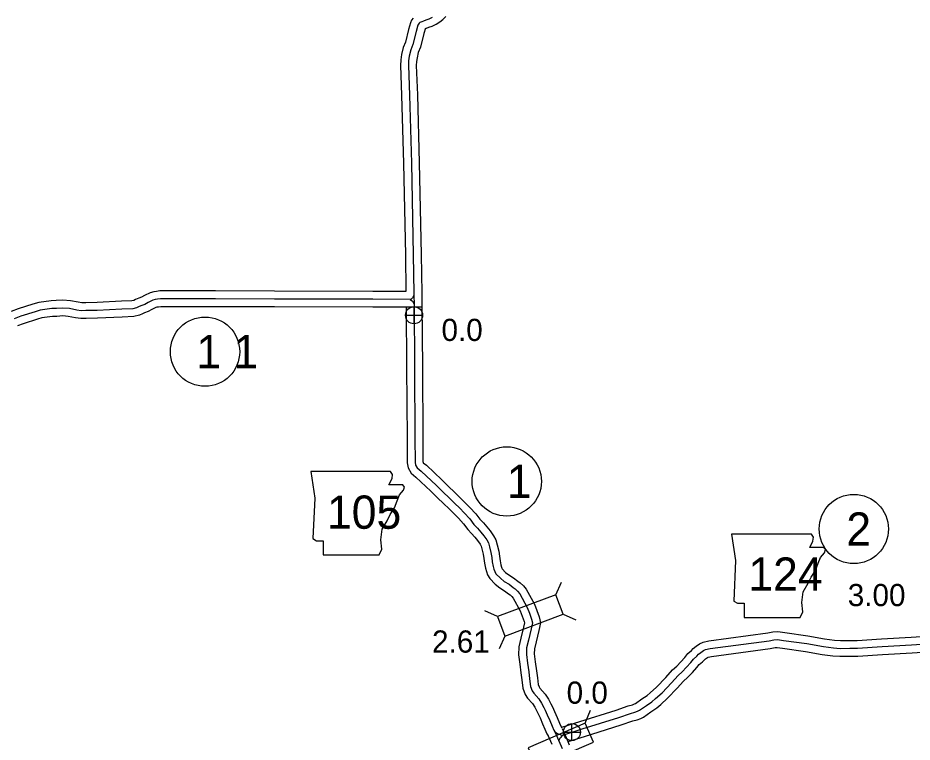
# Model space of a CAD drawing. Extents: x 31699 to 244310, y -8841 to 11474.
# Drawn here: x 97635 to 98770, y 5649 to 6569 of the extents above; entities that cross this region are included whole.
import ezdxf

# ---------------------------------------------------------------- set-up
doc = ezdxf.new("R2010")
doc.units = 0
for name, color, linetype in [('B_Logo', 7, 'Continuous'), ('G-ANNO-TEXT', 7, 'Continuous'), ('Level 21', 7, 'Continuous'), ('Level 55', 7, 'Continuous'), ('R_Border Notes', 7, 'Continuous'), ('R_XS_EARTHWORK_STAGE1', 7, 'Continuous'), ('R_XS_EARTHWORK_STAGE2', 7, 'Continuous'), ('S_WALL', 7, 'Continuous'), ('S_WALL_ANNOT', 7, 'Continuous')]:
    doc.layers.add(name, color=color, linetype=linetype)

msp = doc.modelspace()

# ---------------------------------------------------------------- linework, layer by layer
at = {"layer": 'B_Logo'}
for points in [[(98144.4, 6562.6), (98143.3, 6561.2), (98142.7, 6559.8), (98140.4, 6551.9), (98136.3, 6535.3), (98133.5, 6528.5), (98131.7, 6520.6), (98130.7, 6514.9), (98130.5, 6508.6), (98132, 6471.2), (98134.4, 6384.8), (98136.8, 6268.4), (98137.5, 6219.6), (98137.5, 6216.8)], [(98144.4, 6562.6), (98145.7, 6563.9), (98147.9, 6564.8), (98150, 6565.6), (98153.1, 6566.8), (98156.9, 6568.2), (98161.1, 6570.2)], [(97885.9, 6212.4), (97815.7, 6212.4), (97812.2, 6212), (97809.3, 6211.6), (97806.2, 6210.8), (97800.2, 6207.7), (97796, 6205.4), (97792, 6204), (97788.6, 6202.6), (97785.5, 6200.9), (97780.8, 6199.8), (97766.9, 6199.3), (97735.7, 6197.7), (97721.1, 6197.5), (97715.3, 6197.3), (97709.6, 6198.2), (97700.2, 6200), (97692, 6200.7), (97683.8, 6200.1), (97678, 6200), (97663.3, 6198), (97656.7, 6196.1), (97638.4, 6190.3), (97630.3, 6187.2)], [(98132.9, 6211.7), (98085.5, 6211.8), (97960.8, 6212.2), (97885.9, 6212.4)], [(98137.5, 6216.8), (98135.9, 6213.8), (98134.1, 6212), (98132.9, 6211.7)], [(98132.9, 6211.7), (98135.6, 6209.5), (98137.8, 6205.6)], [(98137.5, 6216.8), (98137.8, 6205.6), (98138.3, 6125.3), (98138.9, 6035.6), (98139.1, 6005.1), (98139.8, 6001.1), (98141.7, 5997.8), (98146.7, 5993.6), (98166.1, 5975.2), (98174.2, 5967.3), (98182.7, 5959.4), (98188.9, 5953.1), (98195.7, 5946.4), (98201.5, 5940.6), (98208.4, 5933.1), (98213.7, 5926), (98218.3, 5921.1), (98222.5, 5916.2), (98226.3, 5911.6), (98230.1, 5906.2), (98232.3, 5902.5), (98233.7, 5897.6), (98235.3, 5890.1), (98236.4, 5884.1), (98237.1, 5878.2), (98238.1, 5872.5), (98239.1, 5868.9), (98240.1, 5866), (98241.7, 5863.3), (98247.3, 5857.5), (98252.3, 5853.6), (98258.3, 5849.9), (98263.6, 5845.8), (98266.1, 5844), (98269.2, 5841.1), (98271.9, 5837.9), (98281.4, 5820.4), (98284.3, 5813), (98287, 5805.6), (98288, 5800.8), (98286.6, 5793.3), (98282.9, 5779.1), (98280.5, 5769), (98280.4, 5760.8), (98281.8, 5749.9), (98283.3, 5738.7), (98284.5, 5729.9), (98285.5, 5720.1), (98287.5, 5714.6), (98289.7, 5711.7), (98296.2, 5704.3), (98299.6, 5698.9), (98302.4, 5693.5), (98304.3, 5689.9), (98306.9, 5684.2), (98310.1, 5676.7), (98313.1, 5669.7), (98315.4, 5664.5), (98316.5, 5662.5)], [(98321.7, 5651.1), (98323.4, 5654.8), (98324.3, 5655.9), (98326.7, 5658.4), (98351, 5666.2), (98397.6, 5680.7), (98412.6, 5685.9), (98417.9, 5687.4), (98421.6, 5688.7), (98423.9, 5689.9), (98432.7, 5696.1), (98439.8, 5700.8), (98444.3, 5704.7), (98452.5, 5712.2), (98464.5, 5724.9), (98472.9, 5734.2), (98478, 5738.7), (98483.8, 5744.5), (98489, 5750.5), (98492.6, 5754.9), (98496.8, 5758.6), (98499, 5761), (98501.8, 5763.3), (98505.1, 5765.6), (98507.9, 5766.9), (98513.5, 5768.2), (98588.4, 5778.2), (98594.6, 5779.4), (98599.1, 5779.8), (98606.9, 5778.7), (98636.2, 5774.5), (98657.3, 5770.7), (98670.4, 5769.2), (98678.6, 5768.4), (98691, 5768.6), (98700.6, 5768.7), (98731.8, 5770.7), (98769.4, 5772.9), (98828.1, 5776.7)], [(98316.5, 5662.5), (98321.7, 5651.1), (98325.8, 5641.5)], [(98316.5, 5662.5), (98319.9, 5660.5), (98321.9, 5659.4), (98323.9, 5658.5), (98326.7, 5658.4)]]:
    msp.add_lwpolyline(points, dxfattribs=at)
at = {"layer": 'G-ANNO-TEXT'}
for points in [[(98006.6, 5993.2), (98011.6, 5959.3), (98009.4, 5908), (98013.9, 5905.2), (98022.3, 5905.2), (98022.3, 5887.1), (98093.4, 5887.1), (98096.8, 5894.5), (98095.7, 5906.3), (98097.4, 5919.8), (98103.6, 5930.6), (98107.5, 5938.5), (98113.1, 5946.9), (98116.5, 5955.9), (98119.3, 5963.3), (98124.4, 5969.5), (98125.5, 5973.4), (98123.3, 5976.2), (98105.8, 5976.2), (98109.8, 5984.1), (98110.3, 5989.2), (98108, 5993.1)], [(98540.9, 5913.7), (98546, 5879.9), (98543.8, 5828.6), (98548.3, 5825.7), (98556.7, 5825.7), (98556.7, 5807.7), (98627.8, 5807.7), (98631.2, 5815), (98630, 5826.9), (98631.7, 5840.4), (98637.9, 5851.1), (98641.9, 5859), (98647.5, 5867.5), (98650.9, 5876.5), (98653.7, 5883.8), (98658.8, 5890), (98659.9, 5894), (98657.7, 5896.8), (98640.2, 5896.8), (98644.1, 5904.7), (98644.7, 5909.8), (98642.4, 5913.7)]]:
    msp.add_lwpolyline(points, close=True, dxfattribs=at)
at = {"layer": 'Level 21'}
for p, q in [((98137.7, 6180.7), (98137.7, 6202.3)), ((98126.9, 6191.5), (98148.6, 6191.5)), ((98338.2, 5651.3), (98338.2, 5673)), ((98327.3, 5662.2), (98349, 5662.2))]:
    msp.add_line(p, q, dxfattribs=at)
for centre in [(98137.7, 6191.5), (98338.2, 5662.2)]:
    msp.add_circle(centre, 10.8, dxfattribs=at)
at = {"layer": 'Level 55'}
for points in [[(98151.3, 6555.4), (98151.7, 6555.5), (98153.7, 6556.3), (98156.6, 6557.5), (98160.7, 6558.9), (98165.8, 6561.3), (98170.6, 6564.1), (98174.4, 6567.3), (98178, 6570.9)], [(98325.2, 5668.4), (98348, 5675.7), (98394.5, 5690.2), (98409.6, 5695.5), (98414.9, 5696.9), (98417.5, 5697.9), (98418.7, 5698.5), (98427.1, 5704.4), (98433.7, 5708.8), (98437.6, 5712.2), (98445.4, 5719.4), (98457.2, 5731.7), (98465.9, 5741.4), (98471.2, 5746), (98476.5, 5751.3), (98481.3, 5757), (98485.4, 5761.8), (98489.8, 5765.8), (98492.2, 5768.4), (98495.7, 5771.3), (98500.1, 5774.4), (98504.7, 5776.4), (98511.8, 5778), (98586.7, 5788.1), (98593.2, 5789.3), (98599.4, 5789.9), (98608.4, 5788.6), (98637.8, 5784.4), (98658.8, 5780.6), (98671.4, 5779.1), (98679, 5778.4), (98690.9, 5778.6), (98700.3, 5778.7), (98731.2, 5780.7), (98768.8, 5782.9), (98827.4, 5786.7)], [(98333.4, 5650.1), (98354, 5656.6), (98400.8, 5671.2), (98415.5, 5676.3), (98421, 5677.8), (98425.6, 5679.5), (98429, 5681.3), (98438.4, 5687.8), (98445.9, 5692.8), (98451, 5697.3), (98459.5, 5705.1), (98471.8, 5718.1), (98479.9, 5727), (98484.9, 5731.3), (98491.2, 5737.8), (98496.6, 5744.1), (98499.8, 5747.9), (98503.7, 5751.5), (98505.9, 5753.7), (98507.9, 5755.3), (98510.1, 5756.9), (98511.1, 5757.4), (98515.3, 5758.3), (98590, 5768.3), (98596.1, 5769.5), (98598.9, 5769.8), (98605.5, 5768.8), (98634.6, 5764.6), (98655.8, 5760.8), (98669.4, 5759.2), (98678.2, 5758.4), (98691.2, 5758.6), (98701, 5758.7), (98732.4, 5760.7), (98770, 5762.9), (98828.7, 5766.7)]]:
    msp.add_lwpolyline(points, dxfattribs=at)
at = {"layer": 'R_Border Notes'}
for centre in [(97872.4, 6145.3), (98255.5, 5980.5), (98696, 5920.1)]:
    msp.add_circle(centre, 44, dxfattribs=at)
at = {"layer": 'R_XS_EARTHWORK_STAGE1'}
for p, q in [((98317.7, 5836.6), (98325, 5852.7)), ((98243.5, 5808.8), (98227.5, 5816)), ((98327, 5811.9), (98343, 5804.7)), ((98252.8, 5784.1), (98245.6, 5768)), ((98355.1, 5673.5), (98361.6, 5689.9))]:
    msp.add_line(p, q, dxfattribs=at)
for points in [[(98317.7, 5836.6), (98243.5, 5808.8), (98252.8, 5784.1), (98327, 5811.9)], [(98355.1, 5673.5), (98282.4, 5642.1), (98292.9, 5617.9), (98365.6, 5649.3)]]:
    msp.add_lwpolyline(points, close=True, dxfattribs=at)
at = {"layer": 'R_XS_EARTHWORK_STAGE2'}
for points in [[(98136.6, 6568.9), (98134.6, 6566.3), (98133.3, 6563.1), (98130.7, 6554.5), (98126.8, 6538.4), (98123.9, 6531.6), (98121.9, 6522.6), (98120.8, 6516), (98120.5, 6508.6), (98122, 6470.9), (98124.4, 6384.5), (98126.9, 6268.2), (98127.5, 6221.7)], [(98152.2, 6556.3), (98152.1, 6556.2), (98150, 6549.3), (98145.9, 6532.2), (98143, 6525.4), (98141.5, 6518.7), (98140.7, 6513.9), (98140.5, 6508.7), (98142, 6471.6), (98144.4, 6385), (98146.8, 6268.6), (98147.5, 6219.6), (98147.5, 6216.8)], [(97885.9, 6222.4), (97815.1, 6222.4), (97811, 6221.9), (97807.4, 6221.4), (97802.6, 6220.2), (97795.5, 6216.6), (97791.8, 6214.6), (97788.4, 6213.3), (97784.3, 6211.6), (97781.9, 6210.3), (97779.4, 6209.7), (97766.5, 6209.3), (97735.4, 6207.7), (97720.9, 6207.5), (97715.9, 6207.4), (97711.3, 6208.1), (97701.6, 6209.9), (97692, 6210.8), (97683.3, 6210.1), (97677.2, 6210), (97661.3, 6207.8), (97653.8, 6205.7), (97635.1, 6199.7), (97626.2, 6196.4)], [(98127.5, 6221.7), (98085.5, 6221.8), (97960.8, 6222.2), (97885.9, 6222.4)], [(98147.5, 6217), (98147.8, 6205.8), (98148.3, 6125.4), (98148.9, 6035.6), (98149.1, 6006), (98149.4, 6004.6), (98149.5, 6004.3), (98153.4, 6001.1), (98173, 5982.4), (98181.1, 5974.5), (98189.6, 5966.6), (98196, 5960.2), (98202.8, 5953.5), (98208.7, 5947.5), (98216.1, 5939.5), (98221.4, 5932.5), (98225.7, 5927.8), (98230.2, 5922.7), (98234.2, 5917.7), (98238.5, 5911.6), (98241.5, 5906.5), (98243.4, 5900.1), (98245.2, 5892), (98246.3, 5885.5), (98247, 5879.7), (98247.9, 5874.7), (98248.7, 5871.8), (98249.2, 5870.2), (98249.7, 5869.4), (98254, 5865), (98258.1, 5861.8), (98264.1, 5858.1), (98269.6, 5853.8), (98272.6, 5851.7), (98276.5, 5847.9), (98280.2, 5843.5), (98290.5, 5824.6), (98293.6, 5816.5), (98296.7, 5808.4), (98298.2, 5800.9), (98296.3, 5791.1), (98292.6, 5776.7), (98290.5, 5767.8), (98290.4, 5761.4), (98291.7, 5751.2), (98293.2, 5740), (98294.4, 5731.1), (98295.3, 5722.4), (98296.4, 5719.5), (98297.5, 5718), (98304.2, 5710.3), (98308.3, 5703.9), (98311.3, 5698.1), (98313.3, 5694.2), (98316, 5688.2), (98319.3, 5680.7), (98322.3, 5673.7), (98324.3, 5668.9), (98325.2, 5667.4)], [(97885.9, 6202.4), (97816.3, 6202.4), (97813.5, 6202), (97811.2, 6201.8), (97809.8, 6201.4), (97804.8, 6198.9), (97800.1, 6196.3), (97795.6, 6194.7), (97792.9, 6193.5), (97789.1, 6191.5), (97782.2, 6189.8), (97767.4, 6189.3), (97736, 6187.7), (97721.4, 6187.5), (97714.7, 6187.3), (97707.9, 6188.4), (97698.8, 6190.1), (97691.9, 6190.7), (97684.2, 6190.1), (97678.8, 6190), (97665.4, 6188.2), (97659.6, 6186.5), (97641.7, 6180.8), (97634.3, 6178)], [(98147.8, 6201.7), (98085.5, 6201.8), (97960.8, 6202.2), (97885.9, 6202.4)], [(98127.8, 6201.6), (98128.3, 6125.3), (98128.9, 6035.5), (98129.1, 6004.1), (98130.3, 5997.6), (98133.9, 5991.2), (98140.1, 5986.1), (98159.1, 5968), (98167.3, 5960), (98175.7, 5952.2), (98181.9, 5946), (98188.7, 5939.3), (98194.3, 5933.7), (98200.7, 5926.7), (98206, 5919.6), (98210.8, 5914.5), (98214.9, 5909.8), (98218.3, 5905.6), (98221.7, 5900.8), (98223, 5898.5), (98224, 5895.1), (98225.5, 5888.2), (98226.5, 5882.7), (98227.2, 5876.7), (98228.4, 5870.2), (98229.6, 5866), (98230.9, 5861.8), (98233.8, 5857.1), (98240.6, 5850.1), (98246.6, 5845.4), (98252.6, 5841.7), (98257.6, 5837.8), (98259.7, 5836.3), (98261.9, 5834.2), (98263.6, 5832.2), (98272.3, 5816.2), (98274.9, 5809.4), (98277.4, 5802.8), (98277.8, 5800.8), (98276.8, 5795.5), (98273.2, 5781.5), (98270.6, 5770.3), (98270.4, 5760.2), (98271.9, 5748.6), (98273.4, 5737.4), (98274.5, 5728.7), (98275.7, 5717.8), (98278.7, 5709.8), (98281.9, 5705.4), (98288.1, 5698.3), (98290.9, 5693.9), (98293.5, 5688.9), (98295.3, 5685.5), (98297.7, 5680.1), (98300.9, 5672.7), (98303.9, 5665.7), (98306.4, 5660), (98307.8, 5657.6)], [(98325.6, 5666.6), (98330.8, 5655.1), (98334.8, 5646)], [(98307.4, 5658.4), (98312.5, 5647)]]:
    msp.add_lwpolyline(points, dxfattribs=at)

# ---------------------------------------------------------------- texts
at = {"layer": 'G-ANNO-TEXT'}
for s, p in [('105', (98027.2, 5920.4)), ('124', (98562.1, 5841.7))]:
    msp.add_text(s, height=42.24, dxfattribs=at).set_placement(p)
at = {"layer": 'R_Border Notes'}
for s, height, p in [('1 1', 42.24, (97861.4, 6124.2)), ('1', 42.2, (98255.5, 5959.4)), ('2', 42.2, (98686.5, 5899))]:
    msp.add_text(s, height=height, dxfattribs=at).set_placement(p)
at = {"layer": 'S_WALL'}
for s, p in [('3.00', (98688.3, 5822.1)), ('2.61', (98160.6, 5763.1))]:
    msp.add_text(s, height=28.16, dxfattribs=at).set_placement(p)
at = {"layer": 'S_WALL_ANNOT'}
for p in [(98172.6, 6158.9), (98331.4, 5698.2)]:
    msp.add_text('0.0', height=28.16, dxfattribs=at).set_placement(p)

doc.saveas('drawing.dxf')
